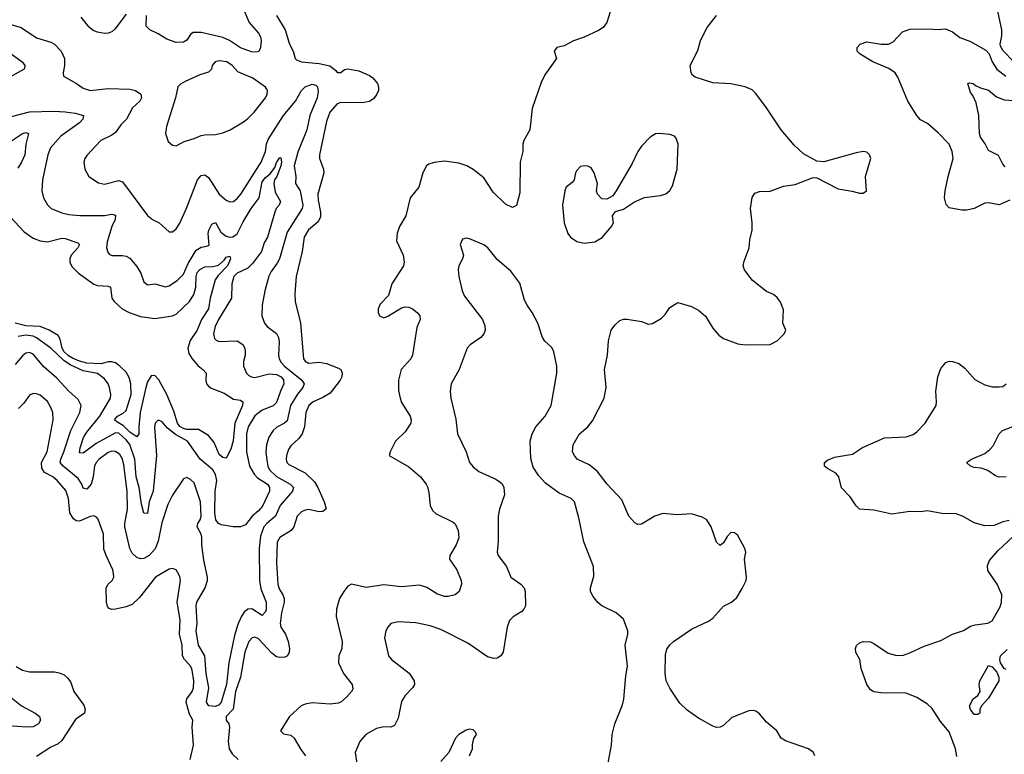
# Model space of a CAD drawing. Header units: inches. Extents: x 2001573 to 2220545, y 644482 to 846830.
# Tile 453 of 656: x 2102035 to 2107539, y 794619 to 798726. Entities that reach past the tile are written whole.
import ezdxf

# ---------------------------------------------------------------- set-up
doc = ezdxf.new("R2010")
doc.units = ezdxf.units.IN
doc.header["$MEASUREMENT"] = 0
doc.layers.add('C1709', color=7, linetype='Continuous')

msp = doc.modelspace()

# ---------------------------------------------------------------- linework, layer by layer
at = {"layer": 'C1709', "color": 5}
for points, elevation in [([(2107590, 798492.7), (2107532, 798552), (2107518, 798578), (2107515.1, 798590), (2107524.2, 798635.8), (2107524.2, 798670), (2107498.6, 798790), (2107495, 798830), (2107495.5, 798884.5), (2107502, 798910), (2107550, 798953.4)], 380), ([(2102630, 798757.7), (2102566.5, 798673.5), (2102550, 798659.1), (2102530, 798651.1), (2102510, 798649.9), (2102470, 798655.7), (2102445.7, 798665.7), (2102423.8, 798683.8), (2102379.5, 798739.5)], 360), ([(2103290, 798775.6), (2103317.5, 798710), (2103370.2, 798650), (2103381.7, 798630), (2103385.7, 798610), (2103381.6, 798570), (2103371.6, 798548.4), (2103355, 798545), (2103330, 798547.4), (2103270.2, 798569.8), (2103207.1, 798610), (2103170, 798626.8), (2103050, 798654.5), (2103005.1, 798654.9), (2102990, 798644.2), (2102969.1, 798610.9), (2102950, 798600.8), (2102910, 798599.6), (2102857.4, 798617.4), (2102810, 798647.4), (2102762.7, 798670), (2102742.7, 798690), (2102743.6, 798750)], 360), ([(2103470.2, 798750.2), (2103519, 798670), (2103543.6, 798590), (2103564.2, 798550), (2103574.9, 798510), (2103582, 798502), (2103610.3, 798490.2), (2103710, 798480.9), (2103769.1, 798469.1), (2103802.2, 798442.2), (2103810, 798430.6), (2103830, 798430.5), (2103850, 798447.2), (2103868.9, 798451.1), (2103930, 798439.7), (2103990, 798414.2), (2104010, 798400.8), (2104034.4, 798370), (2104040.7, 798350), (2104040.2, 798330), (2104031, 798309), (2104014, 798286), (2103990, 798269.7), (2103950, 798260.9), (2103830, 798263.6), (2103810, 798256.2), (2103769.4, 798210), (2103750, 798156.2), (2103710.1, 797970), (2103711.5, 797950), (2103733, 797890), (2103734.3, 797870), (2103701.5, 797750), (2103703.3, 797716.6), (2103716.3, 797650), (2103715.7, 797624.3), (2103703.8, 797596.2), (2103650, 797550.6), (2103624.4, 797510), (2103614, 797430), (2103580.8, 797290), (2103573.7, 797193.7), (2103575.4, 797150), (2103605.7, 797030), (2103621.1, 796830), (2103630, 796816.9), (2103650, 796806.7), (2103710, 796810.8), (2103750, 796803.6), (2103817.7, 796777.7), (2103830.1, 796770.1), (2103837.5, 796750), (2103835.5, 796730), (2103826.4, 796710), (2103770, 796639), (2103730, 796613.1), (2103674.7, 796590), (2103651.4, 796568.6), (2103634.7, 796530), (2103626.7, 796450), (2103613.6, 796410), (2103595.4, 796384.6), (2103550, 796343.9), (2103537.2, 796322.8), (2103526.4, 796290), (2103523.9, 796270), (2103528.6, 796250), (2103539.3, 796239.3), (2103630, 796192.2), (2103682.4, 796142.4), (2103702.1, 796110), (2103737.5, 796030), (2103749.1, 795990.9), (2103730, 795977), (2103710, 795974), (2103650, 795987.4), (2103630, 795984.8), (2103610, 795975), (2103586.3, 795950), (2103566.6, 795890), (2103552.8, 795870), (2103489.1, 795830.9), (2103475.3, 795804.7), (2103470.1, 795690), (2103478.5, 795570), (2103485.1, 795545.1), (2103506.7, 795510), (2103512.9, 795490), (2103512.9, 795470), (2103498.6, 795410), (2103491, 795350), (2103495.6, 795330), (2103520.5, 795290), (2103536.7, 795250), (2103544, 795210), (2103542.2, 795190), (2103531.9, 795170), (2103516.9, 795163.1), (2103490, 795160.5), (2103470, 795164.9), (2103443.7, 795183.7), (2103370, 795265), (2103350, 795273.8), (2103334, 795270), (2103315.4, 795250), (2103293.5, 795190), (2103268.8, 795050), (2103242.3, 794970), (2103228.9, 794871.1), (2103189.1, 794830), (2103190.2, 794810), (2103203.4, 794790), (2103208.1, 794770), (2103200.5, 794690), (2103206.9, 794650), (2103222.6, 794622.6), (2103255.6, 794590)], 380), ([(2105335.6, 798770), (2105317.8, 798710), (2105296.9, 798683.1), (2105270, 798665.1), (2105190, 798628), (2105130, 798608), (2105079.2, 798580.8), (2105038, 798570), (2105023, 798550), (2105035.5, 798510), (2104970, 798417.6), (2104950, 798376), (2104900.3, 798230), (2104886.3, 798110), (2104852.9, 798050), (2104847.6, 798030), (2104846.7, 797990), (2104832.3, 797930), (2104830, 797758), (2104812, 797688), (2104790, 797677), (2104750, 797694), (2104682.6, 797762.6), (2104630, 797842.3), (2104570, 797889.6), (2104535.1, 797910), (2104490, 797924.4), (2104410, 797936.2), (2104351.3, 797928.7), (2104321.2, 797918.8), (2104310, 797909.3), (2104288.4, 797870), (2104265.3, 797790), (2104218, 797730), (2104193.1, 797630), (2104158.7, 797570), (2104144.6, 797530), (2104142, 797490), (2104179.5, 797410), (2104183.8, 797370), (2104180.5, 797350), (2104114.9, 797250), (2104096, 797184), (2104050, 797136), (2104039.5, 797110), (2104038, 797090), (2104045.7, 797070), (2104070, 797060.2), (2104096.2, 797070), (2104170, 797114.9), (2104190, 797121.3), (2104210, 797118.7), (2104230, 797108.8), (2104256.4, 797090), (2104272.2, 797070), (2104274, 797050), (2104255.5, 797004.5), (2104230.3, 796850), (2104221.5, 796830), (2104168.2, 796770), (2104152.9, 796710), (2104153.4, 796653.4), (2104161.5, 796610), (2104170, 796586.4), (2104218, 796510), (2104224.2, 796490), (2104221.1, 796470), (2104190, 796421.6), (2104136.4, 796370), (2104105.5, 796310), (2104101, 796290), (2104210, 796226.7), (2104275.8, 796170), (2104307, 796130), (2104314, 796114), (2104322.6, 796082.6), (2104330.3, 796010), (2104341.8, 795981.8), (2104363.7, 795963.7), (2104457.5, 795917.5), (2104470, 795906.8), (2104485.3, 795870), (2104490.2, 795830), (2104475.8, 795790), (2104438.9, 795730), (2104438.2, 795710), (2104478.3, 795650), (2104502.6, 795590), (2104505.3, 795570), (2104492.2, 795530), (2104470.2, 795509.8), (2104430, 795500.7), (2104410, 795501.5), (2104370, 795514.5), (2104311.6, 795551.6), (2104270, 795564.1), (2104170, 795555.6), (2104070, 795566.8), (2103971.9, 795551.9), (2103890, 795569.6), (2103870, 795558.4), (2103846.7, 795530), (2103823.1, 795490), (2103806.5, 795430), (2103804.6, 795390), (2103837.8, 795250), (2103835, 795210), (2103819.2, 795170), (2103817.8, 795130), (2103845, 795070), (2103892.8, 795010), (2103896.7, 794983.3), (2103890.5, 794970), (2103862, 794938), (2103830.3, 794910), (2103815.7, 794904.3), (2103770, 794899.3), (2103670, 794906.2), (2103630, 794899.8), (2103609.1, 794890.9), (2103543.7, 794830), (2103493, 794750), (2103510, 794733), (2103550, 794725.5), (2103569.5, 794709.5), (2103605.9, 794645.9), (2103633.2, 794610)], 420), ([(2106479.3, 794610), (2106472.3, 794630), (2106445.2, 794650), (2106315.3, 794695.3), (2106292, 794710), (2106266.6, 794750), (2106210, 794799.7), (2106170, 794844.7), (2106150, 794860.5), (2106135.2, 794864.8), (2106110, 794861.3), (2106015.6, 794824.4), (2105970, 794780.5), (2105950, 794771.2), (2105930, 794769.7), (2105910, 794776.4), (2105830, 794820.3), (2105766.6, 794866.6), (2105725, 794905), (2105668.4, 794988.4), (2105647.8, 795030), (2105642.8, 795070), (2105645.3, 795174.7), (2105653.2, 795206.8), (2105669, 795231), (2105689.8, 795250.2), (2105790, 795318.8), (2105890, 795365.7), (2105910, 795381.1), (2105970, 795448), (2106013.2, 795470), (2106044, 795496), (2106073.9, 795546.1), (2106095.1, 795590), (2106098, 795610), (2106086, 795710), (2106093.6, 795750), (2106087.6, 795770), (2106050, 795842), (2106030, 795857.4), (2106010, 795858.9), (2105990, 795837), (2105970, 795800.9), (2105950, 795787.3), (2105930, 795806), (2105900.2, 795890), (2105876.1, 795930), (2105850, 795945.8), (2105790, 795963.8), (2105710, 795958.7), (2105630, 795965.7), (2105584.9, 795950), (2105510, 795905.6), (2105490, 795904.5), (2105472.9, 795912.9), (2105440.5, 795950), (2105401.1, 796041.1), (2105318.7, 796130), (2105263, 796203), (2105217.4, 796237.4), (2105151.6, 796270), (2105135.6, 796290), (2105124.5, 796310), (2105129.4, 796350), (2105164.5, 796410), (2105210, 796450.4), (2105237.4, 796482.6), (2105302.9, 796610), (2105312.8, 796670), (2105303.1, 796770), (2105320.5, 796850), (2105326.3, 796930), (2105340.7, 796990), (2105361.4, 797018.5), (2105390, 797044.9), (2105410, 797052.7), (2105430, 797052.7), (2105510, 797038), (2105550, 797024), (2105572.5, 797027.5), (2105622.7, 797057.3), (2105642.7, 797077.3), (2105670, 797118), (2105714, 797146), (2105790, 797123.1), (2105830, 797101.6), (2105868, 797068), (2105910, 797001.6), (2105942.6, 796962.6), (2105970, 796943.7), (2106050, 796914.7), (2106090.7, 796909.3), (2106230, 796910.4), (2106269.2, 796930), (2106309.2, 796970), (2106317.2, 796990), (2106300.9, 797030), (2106303.7, 797103.7), (2106287.2, 797147.2), (2106270, 797173.2), (2106249.5, 797189.5), (2106210, 797206.6), (2106129.8, 797269.8), (2106087, 797327), (2106079.6, 797350), (2106084.2, 797375.8), (2106112.3, 797450), (2106116, 797496), (2106129.7, 797550), (2106129.7, 797590), (2106120.5, 797670), (2106128.5, 797731.5), (2106144.2, 797755.8), (2106170, 797766), (2106230, 797768), (2106305.3, 797794.7), (2106370, 797804.4), (2106470, 797844), (2106490, 797842), (2106610, 797780.3), (2106687.9, 797767.9), (2106730, 797756), (2106750, 797756), (2106768.7, 797770), (2106762, 797850), (2106793.6, 797950), (2106786, 797970), (2106770, 797986), (2106750, 797989.5), (2106710, 797981.6), (2106530, 797932), (2106490, 797936.2), (2106416.6, 797976.6), (2106364.9, 798024.9), (2106291.5, 798110), (2106210, 798234), (2106150, 798314), (2106130, 798333.6), (2106090, 798351.3), (2106010, 798367.6), (2105910, 798372.6), (2105810, 798405.1), (2105795.6, 798415.6), (2105787.6, 798430), (2105782.4, 798470), (2105826.1, 798553.9), (2105841, 798610), (2105878.3, 798681.7), (2105929.8, 798750.2)], 420), ([(2101930, 798715.3), (2102043, 798683), (2102130, 798625.2), (2102210, 798600.8), (2102230, 798588.9), (2102266.3, 798550), (2102285.2, 798510), (2102286, 798470), (2102278, 798430), (2102280.5, 798410), (2102353.4, 798370), (2102390, 798343.7), (2102430, 798330.2), (2102530, 798341.7), (2102650, 798337.9), (2102683, 798330), (2102711.8, 798310), (2102716, 798290), (2102706.7, 798270), (2102665.7, 798234.3), (2102632.6, 798170), (2102601.4, 798138.6), (2102570, 798096.3), (2102550, 798080.4), (2102488.8, 798051.2), (2102410, 797967), (2102399.5, 797950), (2102394.6, 797930), (2102399.5, 797890), (2102422.4, 797850), (2102474.9, 797814.9), (2102510, 797806.3), (2102590, 797826.3), (2102610, 797820.3), (2102750, 797632.2), (2102778, 797610), (2102815.5, 797590), (2102870, 797539.3), (2102890, 797539.3), (2102910, 797557.1), (2102930, 797588.2), (2102970, 797675.5), (2103028.9, 797830), (2103050, 797854.9), (2103070, 797858), (2103090, 797844), (2103150, 797750.4), (2103190, 797717.4), (2103210, 797707.2), (2103230, 797710.4), (2103250, 797725.7), (2103270.8, 797750), (2103384.1, 797930), (2103409.9, 797990), (2103414.2, 798030), (2103423.4, 798056.6), (2103509.9, 798190.1), (2103576.7, 798270), (2103609.9, 798330.1), (2103630.9, 798350), (2103670, 798365.7), (2103690, 798360.2), (2103699.7, 798350), (2103702.9, 798322.9), (2103698.2, 798290), (2103656.9, 798190), (2103639.8, 798110), (2103590, 797985.1), (2103569.1, 797910), (2103578.6, 797850), (2103576.5, 797810), (2103603.7, 797770), (2103617.4, 797690), (2103613.3, 797670), (2103530, 797538.5), (2103486.8, 797390), (2103475.3, 797364.7), (2103441.4, 797318.6), (2103428.2, 797291.8), (2103405.8, 797210), (2103390.2, 797129.8), (2103388.2, 797070), (2103402.8, 797030), (2103417.6, 797010), (2103470, 796972), (2103481.3, 796950), (2103485.8, 796925.8), (2103482.7, 796850), (2103486.2, 796830), (2103497, 796810), (2103516, 796790), (2103612.7, 796710), (2103624.4, 796690), (2103618.3, 796670), (2103588.2, 796631.8), (2103549.7, 796570), (2103530, 796483.8), (2103515.5, 796470), (2103472.5, 796447.5), (2103451.1, 796428.9), (2103427.1, 796392.9), (2103414, 796350), (2103411.9, 796310), (2103417.2, 796262.8), (2103422.8, 796230), (2103432.4, 796210), (2103470, 796173.2), (2103547.2, 796130), (2103565.2, 796110), (2103560.9, 796090), (2103490.6, 796010), (2103464.2, 795950), (2103415.9, 795910), (2103399.1, 795890), (2103380.6, 795839.4), (2103373.2, 795770), (2103375.7, 795590), (2103383.9, 795543.9), (2103412.3, 795470), (2103412.7, 795427.3), (2103407.1, 795412.9), (2103390, 795395.1), (2103332.2, 795432.2), (2103310, 795429.8), (2103290, 795413.8), (2103272.8, 795387.2), (2103254.6, 795345.4), (2103236.8, 795283.2), (2103203.3, 795130), (2103190.8, 795010), (2103160.7, 794910), (2103150, 794895), (2103130, 794886.3), (2103092.4, 794890), (2103079.9, 794910), (2103092.5, 794990), (2103078.4, 795070), (2103070.3, 795170), (2103034.5, 795230), (2103021, 795310), (2103026.6, 795350), (2103021.2, 795450), (2103026.1, 795470), (2103071.9, 795550), (2103084.6, 795590), (2103084.7, 795610), (2103064.3, 795704.3), (2103053.7, 795790), (2103053.6, 795833.6), (2103049.9, 795850), (2103027.8, 795890), (2103031.2, 795910), (2103044.4, 795930), (2103049.3, 795950), (2103045.8, 796030), (2103010, 796136.3), (2102990, 796155.4), (2102970, 796166), (2102950, 796159.5), (2102890, 796067.1), (2102863.7, 796016.3), (2102830, 795913), (2102808.7, 795810), (2102791.7, 795768.3), (2102758.4, 795730), (2102730, 795713.3), (2102710, 795711.2), (2102690, 795718.6), (2102664, 795744), (2102650.6, 795770), (2102623.8, 795890), (2102622.2, 795910), (2102637.3, 795990), (2102636.7, 796090), (2102618.1, 796238.1), (2102610, 796269.7), (2102594.5, 796294.5), (2102570, 796312.2), (2102550, 796313.8), (2102530, 796306.5), (2102479.7, 796270), (2102462.7, 796250), (2102453.6, 796230), (2102445.1, 796170), (2102434.2, 796130), (2102410, 796100.7), (2102390, 796106.6), (2102382, 796130), (2102361.2, 796161.2), (2102277.5, 796230), (2102262, 796250), (2102264.5, 796270), (2102282.2, 796310), (2102321.8, 796430), (2102371.3, 796530), (2102378, 796570), (2102362.8, 796602.8), (2102310, 796649.8), (2102242.9, 796722.9), (2102170, 796785.2), (2102110, 796857), (2102090, 796866.3), (2102070, 796860.9), (2102050, 796846.3), (2102010, 796798.6)], 360), ([(2107570, 797717.3), (2107510, 797691), (2107450, 797702.4), (2107430, 797700.4), (2107370.2, 797669.8), (2107330, 797661.6), (2107301.3, 797661.3), (2107230, 797674), (2107213.3, 797693.3), (2107205.4, 797730), (2107207.8, 797770), (2107224.7, 797850), (2107252.6, 797950), (2107248, 797990), (2107230, 798029.8), (2107170, 798093.8), (2107110, 798146.3), (2107070, 798166.9), (2107050, 798189.7), (2106999.2, 798270), (2106944.3, 798404.3), (2106928.7, 798428.7), (2106893.4, 798453.4), (2106803.7, 798490), (2106733.3, 798533.3), (2106716.9, 798550), (2106716.8, 798570), (2106733.6, 798590), (2106770, 798601.6), (2106850, 798588.8), (2106892.3, 798590), (2106917.1, 798602.9), (2106970, 798657.7), (2107010, 798673.7), (2107110, 798675.8), (2107170, 798672), (2107210, 798676), (2107250, 798658.3), (2107290, 798626.7), (2107350, 798603.7), (2107435.6, 798555.6), (2107454.6, 798534.6), (2107470.3, 798490), (2107497.4, 798450), (2107546.4, 798410)], 380), ([(2101921.4, 798581.4), (2102048.3, 798490), (2102064.4, 798470), (2102062, 798458), (2102059.5, 798450), (2101964, 798396)], 340), ([(2107543.9, 797903.9), (2107530, 797919), (2107507, 797967), (2107450, 797995.3), (2107432.3, 798032.3), (2107405.2, 798070), (2107399.3, 798090), (2107397, 798190), (2107381.7, 798261.7), (2107363, 798303), (2107350, 798319), (2107335.3, 798370), (2107346.3, 798373.7), (2107364.7, 798370), (2107378.4, 798358.4), (2107406, 798346), (2107450, 798332.3), (2107495.6, 798295.6), (2107538.3, 798278.3), (2107590, 798274.6)], 360), ([(2101990, 798184.5), (2102090, 798211.8), (2102225.7, 798214.3), (2102290, 798210.6), (2102344.4, 798204.4), (2102392.7, 798190), (2102388.9, 798170), (2102370.2, 798150), (2102265.4, 798074.6), (2102207.5, 798010), (2102192.8, 797970), (2102163.6, 797830), (2102159.5, 797770), (2102168.4, 797730), (2102191.4, 797691.4), (2102211.2, 797671.2), (2102270, 797646.4), (2102310, 797637.2), (2102371, 797631), (2102510, 797631.3), (2102550, 797639.7), (2102570, 797633.1), (2102568.3, 797610), (2102550.7, 797570), (2102524.7, 797484.7), (2102520.3, 797450), (2102527.1, 797427.1), (2102535.6, 797415.6), (2102550, 797407), (2102610, 797407.1), (2102630, 797403.6), (2102650, 797392.9), (2102690, 797347.2), (2102712.1, 797310), (2102730, 797260.5), (2102750, 797243.7), (2102791.1, 797248.9), (2102850, 797233.2), (2102870, 797237.5), (2102916.8, 797270), (2102950, 797304.4), (2102977.4, 797362.6), (2103022.1, 797437.9), (2103050, 797455.2), (2103080.5, 797459.5), (2103093.5, 797466.5), (2103088.7, 797530), (2103093.1, 797550), (2103110, 797582.7), (2103130, 797591.7), (2103159, 797539), (2103190, 797516.1), (2103210, 797509.6), (2103227.1, 797512.9), (2103250, 797528.4), (2103283.9, 797596.1), (2103329.9, 797670), (2103373.8, 797730), (2103390, 797819.2), (2103410, 797843.6), (2103436, 797864), (2103460.5, 797899.5), (2103470, 797927), (2103490, 797955.5), (2103494.4, 797954.4), (2103499.5, 797930), (2103494.3, 797910), (2103471.7, 797850), (2103459.6, 797830), (2103455.1, 797810), (2103462.7, 797762.7), (2103492.5, 797710), (2103485.7, 797690), (2103469.4, 797670.6), (2103460.7, 797650), (2103419.8, 797510), (2103401.3, 797478.7), (2103386.6, 797430), (2103336, 797364), (2103310, 797337.1), (2103251.7, 797308.3), (2103232.8, 797290), (2103221.5, 797250), (2103219, 797170), (2103145.8, 797050), (2103127.5, 797010), (2103118, 796970), (2103124.4, 796944.4), (2103133.7, 796933.7), (2103147.6, 796927.6), (2103250, 796931.5), (2103282.8, 796910), (2103294, 796890), (2103295.8, 796870), (2103295.3, 796850), (2103285.3, 796814.7), (2103285.6, 796790), (2103302.9, 796750), (2103316.7, 796736.7), (2103330, 796728.7), (2103350, 796726.3), (2103430, 796745.8), (2103470, 796742.5), (2103496.2, 796730), (2103510, 796712.9), (2103511.8, 796690), (2103492.2, 796650), (2103470, 796586.6), (2103451.7, 796568.3), (2103390, 796542.8), (2103350, 796510.6), (2103311.6, 796450), (2103302.1, 796410), (2103303.7, 796310), (2103320.1, 796230), (2103346.1, 796186.1), (2103365.1, 796165.1), (2103420.9, 796130), (2103432.1, 796110), (2103431.5, 796090), (2103392.8, 796007.2), (2103370, 795980.5), (2103334.6, 795950), (2103297.8, 795902.2), (2103268.9, 795891.1), (2103228.2, 795891.8), (2103161.9, 795901.9), (2103145.9, 795910), (2103131.3, 795930), (2103126.5, 795970), (2103128, 796090), (2103136.7, 796150), (2103130, 796184), (2103114.7, 796210), (2103043.8, 796270), (2102973.5, 796370), (2102906.6, 796406.5), (2102861.6, 796441.6), (2102830, 796479.7), (2102810, 796487.8), (2102792.2, 796470), (2102787.8, 796450), (2102800.5, 796290), (2102781, 796090), (2102758.2, 796030), (2102750, 795964.5), (2102730, 795967.3), (2102716.8, 796016.8), (2102703.3, 796110), (2102686.3, 796170), (2102678.5, 796270), (2102650.4, 796350.4), (2102630, 796377.5), (2102590, 796414.5), (2102570, 796417), (2102463.2, 796356.8), (2102390, 796301.9), (2102370, 796303.7), (2102372.9, 796332.9), (2102391.4, 796390), (2102410, 796419.6), (2102483.6, 796510), (2102542, 796610), (2102544.7, 796630), (2102537.3, 796670), (2102529.8, 796690), (2102510, 796718.2), (2102470, 796748.2), (2102390, 796763.2), (2102317.4, 796797.4), (2102281.4, 796821.4), (2102208.4, 796890), (2102130, 796947.4), (2102110, 796956.8), (2102070, 796961.7), (2102025.9, 796954.1)], 340), ([(2101990.3, 798049.7), (2102050, 798090.6), (2102070, 798095), (2102084.4, 798090), (2102070.1, 798030), (2102063, 797970), (2102045.5, 797930), (2102024.1, 797895.9)], 320), ([(2101958.2, 797650), (2102061, 797541), (2102110, 797503.9), (2102150, 797489.3), (2102190, 797483.5), (2102270, 797505), (2102290, 797503.4), (2102359.3, 797479.3), (2102368.9, 797470), (2102360.2, 797450), (2102322.8, 797410), (2102315, 797390), (2102316.2, 797370), (2102325.8, 797345.8), (2102363.6, 797310), (2102450, 797247.7), (2102470, 797239.3), (2102530, 797236.3), (2102542.3, 797230), (2102550.1, 797170), (2102562.5, 797150), (2102608.3, 797110), (2102647.6, 797090), (2102710, 797066.5), (2102790, 797055.2), (2102889.1, 797070.9), (2102910, 797080.2), (2102984.1, 797150), (2103007.8, 797190), (2103020.5, 797230), (2103020.8, 797290), (2103027.7, 797312.3), (2103042.5, 797330), (2103070, 797345.4), (2103114, 797346), (2103146, 797354), (2103179, 797381), (2103190, 797399), (2103210, 797404.9), (2103214, 797390), (2103196.9, 797350), (2103144.5, 797295.5), (2103128.1, 797271.9), (2103099, 797170), (2103090.1, 797110), (2103051, 797050), (2103027.1, 796990), (2102987.2, 796932.8), (2102975.4, 796890), (2102980.8, 796860.8), (2102999.1, 796830), (2103030, 796792.6), (2103059.6, 796770), (2103076.9, 796750), (2103075.2, 796710), (2103079.6, 796690), (2103090, 796676.5), (2103105.9, 796665.9), (2103177.7, 796637.7), (2103230, 796605.5), (2103270, 796599.2), (2103283.1, 796590), (2103280.4, 796570), (2103236.9, 796470), (2103227.7, 796372.3), (2103215.7, 796324.3), (2103190, 796275.6), (2103170, 796278.2), (2103150, 796295.9), (2103122, 796362), (2103090, 796401.6), (2103034.2, 796434.2), (2102970, 796435.9), (2102950, 796440.1), (2102930, 796451.6), (2102918, 796470), (2102897.2, 796537.2), (2102858.1, 796630), (2102813.5, 796713.5), (2102790, 796737.4), (2102770, 796735.2), (2102750, 796702.2), (2102742.1, 796677.9), (2102709.2, 796530.8), (2102700.9, 796450), (2102701.4, 796410), (2102690, 796394.2), (2102650, 796419.6), (2102615.1, 796455.1), (2102577.4, 796477.4), (2102565.4, 796490), (2102581.5, 796510), (2102613.8, 796526.2), (2102630, 796540.7), (2102658.6, 796630), (2102656.2, 796690), (2102646.6, 796726.6), (2102630, 796754.9), (2102594.9, 796790), (2102570, 796807.2), (2102550, 796813.6), (2102530, 796812.7), (2102490, 796801.7), (2102410, 796806.5), (2102370, 796816.3), (2102330, 796834.2), (2102307.6, 796847.6), (2102284.3, 796870), (2102273.2, 796890), (2102260.8, 796940.8), (2102250, 796960.9), (2102199.5, 796990), (2102149.7, 797010), (2102070, 797014), (2102010, 797029.7)], 320), ([(2105321.6, 794550), (2105343.6, 794670), (2105347.6, 794730), (2105361.6, 794790), (2105404.9, 794895.1), (2105412.7, 794927.3), (2105422.5, 795057.5), (2105432.3, 795112.3), (2105419.7, 795230), (2105434.5, 795290), (2105435.1, 795310), (2105410, 795374), (2105369, 795410), (2105289.7, 795449.7), (2105267.6, 795467.6), (2105241.2, 795501.2), (2105226, 795530), (2105226, 795550), (2105244.9, 795615.1), (2105243, 795670), (2105187.8, 795807.8), (2105161.1, 795941.1), (2105136.9, 796030), (2105118, 796050), (2105050, 796079.7), (2104974.3, 796134.3), (2104936.3, 796176.3), (2104905.2, 796225.2), (2104893, 796273), (2104888.1, 796370), (2104899.8, 796410), (2104919.3, 796450), (2104973.3, 796510), (2105005.4, 796570), (2105037.6, 796750), (2105037, 796790), (2105020.7, 796870), (2105010, 796892.7), (2104969.7, 796929.7), (2104957.6, 796950), (2104931.6, 797030), (2104900.5, 797090), (2104870.9, 797130.9), (2104857.6, 797157.6), (2104830, 797254), (2104779.6, 797319.6), (2104704.7, 797384.7), (2104651.3, 797450), (2104630, 797467.6), (2104550, 797501.2), (2104530, 797505.2), (2104510, 797499), (2104497.3, 797470), (2104515.5, 797410), (2104510.5, 797390), (2104490.4, 797350), (2104486.7, 797330), (2104490.4, 797290), (2104508.4, 797210), (2104521.3, 797181.3), (2104622, 797050), (2104634.4, 797014.4), (2104636.5, 796990), (2104630.3, 796970), (2104613.7, 796950), (2104552.3, 796907.7), (2104535.8, 796890), (2104491.6, 796770), (2104447.5, 796690), (2104442.2, 796650), (2104445.7, 796610), (2104473.7, 796493.7), (2104482.8, 796410), (2104530.2, 796310.2), (2104550.3, 796250), (2104570, 796226), (2104601, 796201), (2104696.9, 796156.9), (2104720.8, 796140.8), (2104731.3, 796131.3), (2104742, 796110), (2104744.9, 796070), (2104717, 795990), (2104708.8, 795950), (2104708.8, 795810), (2104703.8, 795750), (2104710.5, 795730), (2104757.1, 795670), (2104781.3, 795610), (2104837, 795570), (2104855.3, 795550), (2104860.7, 795530), (2104862.6, 795450), (2104854, 795430), (2104842.2, 795417.8), (2104792.8, 795387.2), (2104772.1, 795367.9), (2104759.1, 795330), (2104737.6, 795190), (2104725.5, 795170), (2104704.2, 795155.8), (2104685.5, 795154.5), (2104650, 795163.5), (2104539.7, 795239.7), (2104390, 795316.1), (2104330, 795338), (2104250, 795353.6), (2104150, 795360.4), (2104110.3, 795349.7), (2104092.4, 795330), (2104081.1, 795310), (2104073.7, 795270), (2104095.8, 795170), (2104112.7, 795150), (2104212, 795072), (2104240.3, 795030), (2104241.3, 795010), (2104230.4, 794990), (2104190, 794947.6), (2104170, 794915.1), (2104150, 794821.2), (2104130, 794780.7), (2104110, 794771.3), (2104070, 794773), (2104030, 794763.6), (2103970.3, 794729.7), (2103936.3, 794690), (2103910.3, 794630), (2103920.3, 794570)], 440), ([(2107566.8, 795926.8), (2107530, 795918.4), (2107482.4, 795897.6), (2107430, 795895.8), (2107370, 795912.6), (2107308.9, 795948.9), (2107270, 795963.5), (2107190, 795965.7), (2107110, 795979.9), (2107070, 795975), (2107010, 795977.5), (2106910, 795962), (2106810, 795984.8), (2106730, 795989.7), (2106710, 796009.2), (2106677.7, 796057.7), (2106629.4, 796109.4), (2106613.2, 796170), (2106597.2, 796190), (2106550, 796216.2), (2106534.5, 796230), (2106534, 796250), (2106550, 796263.1), (2106590, 796280.9), (2106690, 796296.9), (2106746.4, 796333.6), (2106870, 796388.1), (2106990, 796394.3), (2107030, 796406.8), (2107050, 796421.1), (2107096, 796470), (2107157.1, 796570), (2107160.3, 796590), (2107156.2, 796650), (2107166.9, 796730), (2107183.6, 796776.4), (2107211.2, 796808.8), (2107230, 796816.2), (2107250, 796815.9), (2107284.9, 796804.9), (2107318.6, 796778.6), (2107374.1, 796714.1), (2107430, 796684.4), (2107470, 796673.4), (2107510, 796673), (2107530, 796676.3), (2107549.2, 796690)], 380), ([(2102987.2, 794590), (2103006, 794670), (2102999.6, 794770), (2103002.2, 794810), (2102983.8, 794843.8), (2102965.9, 794910), (2102969.9, 794930), (2102998.9, 794970), (2103007.4, 794990), (2103008.7, 795030), (2102999.3, 795090), (2102991.8, 795110), (2102956.1, 795150), (2102945.5, 795170), (2102943.7, 795230), (2102928.9, 795290), (2102933.1, 795370), (2102916.3, 795470), (2102933.5, 795590), (2102930, 795613.2), (2102917.5, 795637.5), (2102909.6, 795649.6), (2102890, 795658.4), (2102870, 795654.7), (2102793.7, 795610), (2102704.8, 795495.2), (2102663.2, 795456.8), (2102630, 795444.1), (2102570, 795430.9), (2102550, 795428.6), (2102534.5, 795434.5), (2102526.1, 795446.1), (2102519.8, 795470), (2102518.1, 795550), (2102529.4, 795570.6), (2102551.6, 795590), (2102560.7, 795610), (2102560.2, 795630), (2102555.9, 795650), (2102518.3, 795730), (2102506.4, 795766.4), (2102503.7, 795850), (2102473.5, 795933.5), (2102464.7, 795944.8), (2102450, 795952.8), (2102430, 795948.6), (2102370, 795922.5), (2102350, 795924.5), (2102335.1, 795935.1), (2102316.3, 795970), (2102307.6, 796050), (2102293.3, 796093.3), (2102245.4, 796150), (2102220.3, 796170), (2102174.1, 796194.1), (2102158.6, 796218.5), (2102157.3, 796250), (2102188.3, 796310), (2102222.5, 796490), (2102220.6, 796530), (2102210, 796558), (2102190, 796590.9), (2102150, 796627.6), (2102130, 796635.3), (2102110, 796636.4), (2102090, 796627.8), (2102058.1, 796581.9), (2102027.6, 796552.4)], 380), ([(2107549.6, 796169.6), (2107509.4, 796169.4), (2107490, 796175.3), (2107446.6, 796206.6), (2107410, 796219.3), (2107370, 796222.7), (2107349.4, 796229.4), (2107328, 796250), (2107355.3, 796270), (2107430, 796300.7), (2107457.2, 796322.8), (2107476.3, 796343.7), (2107510, 796410.7), (2107529.3, 796430), (2107610, 796461.7)], 360), ([(2107272.5, 794607.5), (2107266.6, 794650), (2107230, 794743.9), (2107182, 794802), (2107135.2, 794875.2), (2107110, 794899.8), (2107050, 794937.3), (2106990, 794961), (2106850, 794963.1), (2106810, 794968.4), (2106790, 794978.7), (2106769.7, 795010), (2106738.3, 795098.3), (2106731.6, 795150), (2106708.4, 795188.5), (2106707.6, 795210), (2106713.2, 795226.8), (2106730, 795242.8), (2106750, 795249.2), (2106790, 795247.1), (2106810, 795239.1), (2106890, 795185.1), (2106930, 795173.3), (2106970, 795171.4), (2107010, 795185.6), (2107090, 795224.1), (2107184.3, 795255.7), (2107250, 795290.3), (2107310, 795311.7), (2107350, 795334.9), (2107376.2, 795343.8), (2107447.6, 795352.4), (2107470, 795365.3), (2107515.7, 795444.3), (2107523.5, 795470), (2107525.7, 795510), (2107499.1, 795570), (2107447.4, 795647.4), (2107444.5, 795675.5), (2107456.8, 795703.2), (2107502.4, 795757.6), (2107590, 795838.8)], 380), ([(2107550, 795093.1), (2107538.7, 795098.7), (2107517.6, 795130), (2107514, 795150), (2107517.7, 795170), (2107555, 795205)], 360), ([(2102016, 795110), (2102050, 795089.2), (2102090, 795080.7), (2102230, 795079.3), (2102255.2, 795075.2), (2102283, 795063), (2102304.4, 795044.4), (2102321.1, 795021.1), (2102338.4, 794970), (2102394, 794894), (2102402, 794870), (2102398, 794850), (2102346.3, 794813.7), (2102270, 794695.4), (2102250, 794678.2), (2102210, 794659), (2102130, 794606)], 380), ([(2101970.3, 794950), (2102045.3, 794890), (2102121.8, 794850), (2102145.6, 794830), (2102150.9, 794810), (2102141.2, 794790), (2102110, 794773.2), (2102071.3, 794771.3), (2101970, 794777.6)], 360), ([(2104549.3, 794610), (2104566, 794650), (2104565.6, 794674.4), (2104572.9, 794707.1), (2104588.7, 794730), (2104583.1, 794743.1), (2104570, 794755.3), (2104550, 794759), (2104530, 794754), (2104490, 794729.2), (2104470.4, 794709.6), (2104434.8, 794630), (2104390, 794578)], 460)]:
    msp.add_lwpolyline(points, dxfattribs=dict(at, elevation=elevation))
for points, elevation in [([(2103150, 798496.8), (2103128, 798490), (2103110.5, 798470), (2103107.3, 798450), (2103090, 798432.7), (2103042, 798418), (2102959.6, 798380.4), (2102933.7, 798366.3), (2102918.7, 798350), (2102906.7, 798290), (2102854.9, 798130), (2102850.4, 798090), (2102865.3, 798045.3), (2102890, 798024.9), (2102910, 798020.4), (2102954.7, 798045.2), (2103010, 798061.2), (2103050, 798078.6), (2103070, 798083.2), (2103130, 798084.1), (2103170, 798092.9), (2103211.8, 798110), (2103285.3, 798154.7), (2103310, 798173.1), (2103345.7, 798210), (2103409.7, 798290), (2103418, 798310), (2103420.7, 798330), (2103417.1, 798337.1), (2103408.3, 798348.3), (2103338.5, 798398.5), (2103255.1, 798435.1), (2103222.9, 798470), (2103193.6, 798490)], 380), ([(2105610, 798089.7), (2105590, 798088.2), (2105558.4, 798070), (2105510, 798018.4), (2105490, 797989.4), (2105458.4, 797921.6), (2105370, 797768.7), (2105350, 797742), (2105316.9, 797723.1), (2105290, 797724), (2105265.2, 797750), (2105259, 797770), (2105265.2, 797810), (2105246, 797870), (2105230, 797897.2), (2105210, 797906.6), (2105190, 797909.3), (2105170, 797905.2), (2105150, 797884), (2105142, 797870), (2105134, 797830), (2105123.4, 797816.6), (2105089.2, 797790.8), (2105082, 797770), (2105068.5, 797690), (2105079.5, 797590), (2105099.1, 797530), (2105114.8, 797510), (2105150, 797486.8), (2105190, 797477.3), (2105250, 797484.9), (2105291.3, 797508.7), (2105344, 797570), (2105354, 797590), (2105349, 797630), (2105365.2, 797654.8), (2105410, 797666), (2105471.7, 797708.3), (2105528.2, 797731.8), (2105616.6, 797743.4), (2105647, 797753), (2105670, 797771), (2105683.3, 797796.7), (2105709.6, 797890), (2105716.2, 798030), (2105704.5, 798064.5), (2105695.1, 798075.1), (2105670, 798083.6)], 440), ([(2107370, 794842), (2107349.3, 794869.3), (2107344, 794890), (2107364, 794930), (2107391.7, 794948.3), (2107404.5, 794970), (2107398, 795010), (2107401.2, 795030), (2107450, 795114.8), (2107470, 795107.7), (2107497.6, 795077.6), (2107509, 795050), (2107507.3, 795030), (2107450, 794932.3), (2107410.8, 794890), (2107402, 794870), (2107402, 794850), (2107390, 794842)], 360)]:
    msp.add_lwpolyline(points, close=True, dxfattribs=dict(at, elevation=elevation))

doc.saveas('drawing.dxf')
